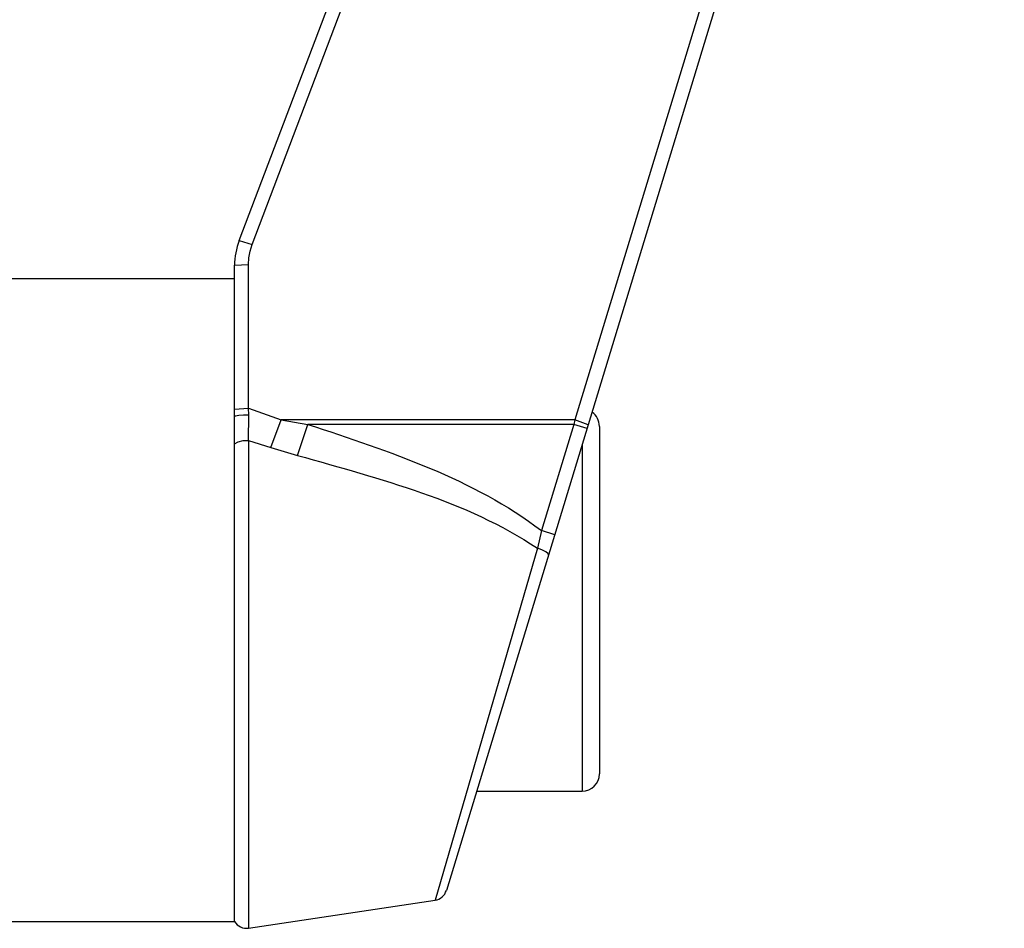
# Paper-space layout 'Sheet' of a CAD drawing. Header units: inches. Extents: x 0.2 to 10.8, y 0.2 to 8.3.
# Tile 362 of 545: x 8.212 to 8.325, y 2.138 to 2.243. Entities that reach past the tile are written whole.
import ezdxf

# ---------------------------------------------------------------- set-up
doc = ezdxf.new("R2010")
doc.units = ezdxf.units.IN
doc.header["$MEASUREMENT"] = 0
doc.layers.get('0').update_dxf_attribs({"lineweight": 5})
doc.layers.add('02___PRT_ALL_AXES', color=7, linetype='Continuous')

psp = doc.layouts.new('Sheet')

# ---------------------------------------------------------------- linework, layer by layer
at = {"color": 0, "linetype": 'ByBlock', "lineweight": -3}
for p, q in [((8.236949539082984, 2.21715453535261), (8.300297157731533, 2.384093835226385)), ((8.238445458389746, 2.216694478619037), (8.301793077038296, 2.383633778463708)), ((8.325044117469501, 2.353253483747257), (8.260809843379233, 2.142363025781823)), ((8.323513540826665, 2.353827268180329), (8.275607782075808, 2.196545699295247)), ((8.236949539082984, 2.21715453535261), (8.238445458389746, 2.216694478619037)), ((8.236429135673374, 2.214316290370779), (8.238029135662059, 2.214423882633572)), ((8.236429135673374, 2.138783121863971), (8.236429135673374, 2.214316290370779)), ((8.238029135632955, 2.197877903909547), (8.238029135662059, 2.214423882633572)), ((8.236429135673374, 2.197770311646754), (8.238029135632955, 2.197877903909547)), ((8.238029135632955, 2.197877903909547), (8.241786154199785, 2.196545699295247)), ((8.238075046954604, 2.197124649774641), (8.23802913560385, 2.197877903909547)), ((8.238038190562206, 2.194151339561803), (8.238075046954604, 2.197124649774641)), ((8.240599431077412, 2.193362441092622), (8.241786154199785, 2.19654569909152)), ((8.275607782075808, 2.196545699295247), (8.241786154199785, 2.196545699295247)), ((8.241786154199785, 2.196545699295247), (8.244877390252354, 2.19600773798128)), ((8.243690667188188, 2.192437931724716), (8.244877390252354, 2.19600773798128)), ((8.275476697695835, 2.19600773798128), (8.244877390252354, 2.19600773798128)), ((8.275476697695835, 2.19600773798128), (8.271751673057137, 2.18377796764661)), ((8.275607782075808, 2.196545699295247), (8.275476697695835, 2.19600773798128)), ((8.27700727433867, 2.195541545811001), (8.275476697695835, 2.19600773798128)), ((8.277138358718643, 2.195971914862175), (8.275607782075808, 2.196545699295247)), ((8.278429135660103, 2.195783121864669), (8.278429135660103, 2.15578312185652)), ((8.238038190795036, 2.194151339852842), (8.240599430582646, 2.193362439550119)), ((8.238038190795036, 2.194151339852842), (8.238038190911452, 2.138024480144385)), ((8.240599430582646, 2.193362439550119), (8.243690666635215, 2.192437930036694)), ((8.276429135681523, 2.193643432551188), (8.276429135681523, 2.15378312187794)), ((8.271751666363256, 2.183777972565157), (8.271287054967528, 2.181762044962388)), ((8.273282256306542, 2.183311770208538), (8.271751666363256, 2.183777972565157)), ((8.271287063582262, 2.181762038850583), (8.259516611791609, 2.141246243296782)), ((8.264288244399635, 2.15378312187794), (8.276429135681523, 2.15378312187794)), ((8.196429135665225, 2.138783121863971), (8.236429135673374, 2.138783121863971))]:
    psp.add_line(p, q, dxfattribs=at)
for points in [[(8.238029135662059, 2.214423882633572), (8.238075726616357, 2.215194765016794), (8.238215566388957, 2.215957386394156), (8.238445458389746, 2.216694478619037)], [(8.2364291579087, 2.196885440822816), (8.236555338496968, 2.196978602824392), (8.236914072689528, 2.197057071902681), (8.23744877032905, 2.197108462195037), (8.238075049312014, 2.197124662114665)], [(8.236429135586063, 2.193782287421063), (8.236849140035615, 2.19400730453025), (8.237414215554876, 2.194136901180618), (8.238038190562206, 2.194151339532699)], [(8.272580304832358, 2.181007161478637), (8.272513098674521, 2.181158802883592), (8.2722474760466, 2.181353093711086), (8.271819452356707, 2.181563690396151), (8.271287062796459, 2.181762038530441)]]:
    psp.add_lwpolyline(points, dxfattribs=at)
for centre, radius, start, end in [((8.244429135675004, 2.214316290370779), 0.008000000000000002, 159.2199999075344, 180), ((8.276429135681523, 2.195783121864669), 0.002, 0, 54.55851941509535), ((8.276429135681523, 2.15578312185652), 0.002, 270, 0), ((8.259279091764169, 2.142828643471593), 0.001600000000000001, 278.5311127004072, 343.0600001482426), ((8.237800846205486, 2.139606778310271), 0.001600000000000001, 210.9831041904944, 278.530765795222)]:
    psp.add_arc(centre, radius, start, end, dxfattribs=at)
for points in [[(8.244877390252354, 2.19600773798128), (8.254216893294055, 2.192902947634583), (8.263937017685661, 2.189761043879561), (8.271751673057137, 2.18377796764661)], [(8.243690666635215, 2.192437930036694), (8.253174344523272, 2.189728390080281), (8.263083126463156, 2.1872371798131), (8.271287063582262, 2.181762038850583)]]:
    psp.add_open_spline(points, degree=3, dxfattribs=at)
at = {"layer": '02___PRT_ALL_AXES', "color": 0, "linetype": 'ByBlock', "lineweight": -3}
for p, q in [((8.196429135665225, 2.212783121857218), (8.236429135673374, 2.212783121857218)), ((8.238038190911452, 2.138024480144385), (8.259516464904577, 2.141246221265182))]:
    psp.add_line(p, q, dxfattribs=at)

doc.saveas('drawing.dxf')
